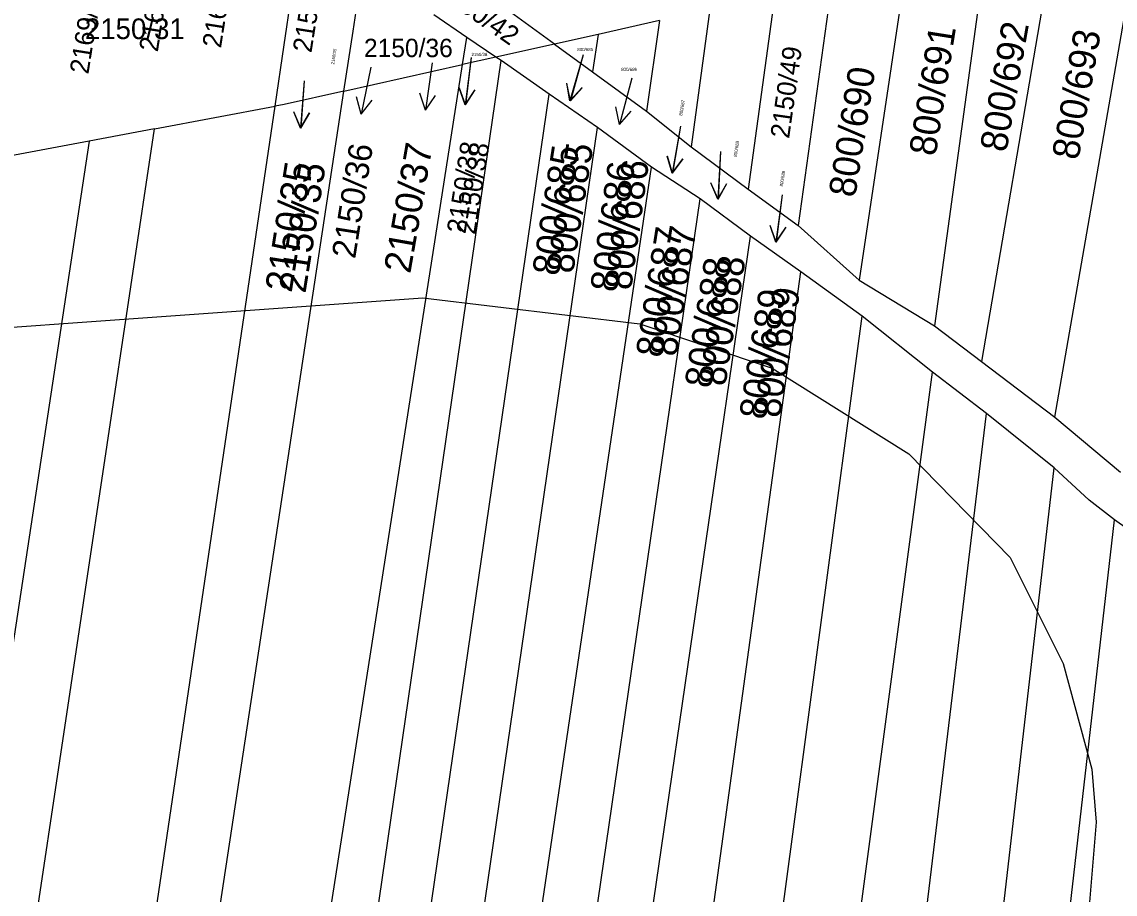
# Model space of a CAD drawing. Extents: x -555860 to -552701, y -1187050 to -1182291.
# Drawn here: x -554977.1 to -554908.3, y -1185590 to -1185535.1 of the extents above; entities that cross this region are included whole.
import ezdxf

# ---------------------------------------------------------------- set-up
doc = ezdxf.new("R2010")
doc.units = 0
for name, color, linetype in [('LEG_2b', 7, 'Continuous'), ('Level 16', 7, 'Continuous'), ('Level 41', 7, 'Continuous'), ('navrh_BV', 7, 'Continuous'), ('stav_BV', 7, 'Continuous')]:
    doc.layers.add(name, color=color, linetype=linetype)

msp = doc.modelspace()

# ---------------------------------------------------------------- linework, layer by layer
at = {"layer": 'Level 16'}
for p, q in [((-554941.78, -1185537.181), (-554942.582, -1185540.072)), ((-554955.13, -1185537.961), (-554955.745, -1185540.897)), ((-554951.27, -1185537.681), (-554951.703, -1185540.65)), ((-554948.82, -1185537.341), (-554949.205, -1185540.316)), ((-554938.72, -1185538.651), (-554939.502, -1185541.547)), ((-554959.33, -1185538.801), (-554959.56, -1185541.792)), ((-554949.205, -1185540.316), (-554949.573, -1185539.26)), ((-554942.582, -1185540.072), (-554942.797, -1185538.974)), ((-554942.582, -1185540.072), (-554941.833, -1185539.242)), ((-554955.745, -1185540.897), (-554956.03, -1185539.816)), ((-554955.745, -1185540.897), (-554955.051, -1185540.021)), ((-554951.703, -1185540.65), (-554952.053, -1185539.588)), ((-554951.703, -1185540.65), (-554951.064, -1185539.732)), ((-554949.205, -1185540.316), (-554948.581, -1185539.389)), ((-554939.502, -1185541.547), (-554939.724, -1185540.452)), ((-554939.502, -1185541.547), (-554938.759, -1185540.712)), ((-554959.56, -1185541.792), (-554959.982, -1185540.757)), ((-554959.56, -1185541.792), (-554958.985, -1185540.833)), ((-554935.65, -1185541.661), (-554936.151, -1185544.619)), ((-554933.14, -1185543.251), (-554933.292, -1185546.247)), ((-554936.151, -1185544.619), (-554936.477, -1185543.55)), ((-554936.151, -1185544.619), (-554935.491, -1185543.716)), ((-554933.292, -1185546.247), (-554933.741, -1185545.223)), ((-554933.292, -1185546.247), (-554932.742, -1185545.274)), ((-554929.27, -1185545.981), (-554929.652, -1185548.957)), ((-554929.652, -1185548.957), (-554930.02, -1185547.901)), ((-554929.652, -1185548.957), (-554929.029, -1185548.028))]:
    msp.add_line(p, q, dxfattribs=at)
at = {"layer": 'Level 41'}
msp.add_lwpolyline([(-555078.8, -1185553.1), (-555076.604, -1185561.765), (-555062.157, -1185561.391), (-554999.419, -1185555.868), (-554951.862, -1185552.467), (-554938.217, -1185554.103), (-554929.897, -1185556.876), (-554921.3, -1185562.283), (-554914.922, -1185568.802), (-554911.594, -1185575.456), (-554909.792, -1185582.112), (-554909.515, -1185585.44), (-554910.208, -1185593.76)], dxfattribs=at)
at = {"layer": 'navrh_BV'}
for p, q in [((-554912.11, -1185559.97), (-554906.68, -1185528.75)), ((-554960.59, -1185536.54), (-554959.54, -1185529.42)), ((-554912.16, -1185529.84), (-554916.72, -1185556.47)), ((-554916.46, -1185530.7), (-554919.67, -1185554.23)), ((-554956.25, -1185535.68), (-554955.63, -1185531.58)), ((-554921.47, -1185531.7), (-554924.41, -1185551.35)), ((-554926.14, -1185532.63), (-554928.26, -1185547.92)), ((-554929.73, -1185533.4), (-554931.39, -1185545.62)), ((-554943.59, -1185536.5), (-554946.57, -1185534.33)), ((-554933.8, -1185534.31), (-554934.98, -1185542.96)), ((-554949.09, -1185536.08), (-554951.16, -1185534.66)), ((-554936.97, -1185535.02), (-554940.84, -1185535.89)), ((-554936.97, -1185535.02), (-554937.79, -1185540.72)), ((-554956.83, -1185539.46), (-554956.25, -1185535.68)), ((-554940.84, -1185535.89), (-554943.59, -1185536.5)), ((-554940.84, -1185535.89), (-554941.19, -1185538.24)), ((-554961.16, -1185540.41), (-554960.59, -1185536.54)), ((-554949.36, -1185537.79), (-554949.09, -1185536.08)), ((-554947.26, -1185537.32), (-554949.09, -1185536.08)), ((-554943.59, -1185536.5), (-554947.26, -1185537.32)), ((-554943.59, -1185536.5), (-554941.19, -1185538.24)), ((-554966.65, -1185648.57), (-554949.36, -1185537.79)), ((-554963.13, -1185649.17), (-554946.94, -1185537.54)), ((-554956.83, -1185539.46), (-554949.36, -1185537.79)), ((-554947.26, -1185537.32), (-554949.36, -1185537.79)), ((-554946.94, -1185537.54), (-554947.26, -1185537.32)), ((-554943.91, -1185539.64), (-554946.94, -1185537.54)), ((-554941.19, -1185538.24), (-554937.79, -1185540.72)), ((-554973.31, -1185647.92), (-554956.83, -1185539.46)), ((-554956.83, -1185539.46), (-554960.58, -1185540.3)), ((-554959.92, -1185649.54), (-554943.91, -1185539.64)), ((-554940.88, -1185541.74), (-554943.91, -1185539.64)), ((-554976.97, -1185647.39), (-554961.16, -1185540.41)), ((-554968.73, -1185541.83), (-554961.16, -1185540.41)), ((-554960.58, -1185540.3), (-554961.16, -1185540.41)), ((-554937.79, -1185540.72), (-554934.98, -1185542.96)), ((-554984.45, -1185646.49), (-554968.73, -1185541.83)), ((-554968.73, -1185541.83), (-554972.84, -1185542.6)), ((-554956.6, -1185649.98), (-554940.88, -1185541.74)), ((-554937.48, -1185544.25), (-554940.88, -1185541.74)), ((-554972.84, -1185542.6), (-554988.55, -1185645.94)), ((-554972.84, -1185542.6), (-554977.89, -1185543.54)), ((-554934.98, -1185542.96), (-554931.39, -1185545.62)), ((-554953.22, -1185650.45), (-554937.48, -1185544.25)), ((-554934.41, -1185546.24), (-554937.48, -1185544.25)), ((-554949.64, -1185650.97), (-554934.41, -1185546.24)), ((-554931.26, -1185548.58), (-554934.41, -1185546.24)), ((-554931.39, -1185545.62), (-554928.26, -1185547.92)), ((-554928.26, -1185547.92), (-554924.41, -1185551.35)), ((-554946.21, -1185651.35), (-554931.26, -1185548.58)), ((-554928.08, -1185550.83), (-554931.26, -1185548.58)), ((-554942.03, -1185651.95), (-554928.08, -1185550.83)), ((-554924.22, -1185553.61), (-554928.08, -1185550.83)), ((-554924.41, -1185551.35), (-554919.67, -1185554.23)), ((-554937.49, -1185652.47), (-554924.22, -1185553.61)), ((-554919.8, -1185557.14), (-554924.22, -1185553.61)), ((-554919.67, -1185554.23), (-554916.72, -1185556.47)), ((-554916.72, -1185556.47), (-554912.11, -1185559.97)), ((-554932.64, -1185653.09), (-554919.8, -1185557.14)), ((-554916.41, -1185559.74), (-554919.8, -1185557.14)), ((-554927.74, -1185653.84), (-554916.41, -1185559.74)), ((-554912.15, -1185563.15), (-554916.41, -1185559.74)), ((-554912.11, -1185559.97), (-554907.98, -1185563.43)), ((-554922.65, -1185654.41), (-554912.15, -1185563.15)), ((-554909.96, -1185565.2), (-554912.15, -1185563.15)), ((-554908.35, -1185566.42), (-554909.96, -1185565.2)), ((-554918.53, -1185654.91), (-554908.35, -1185566.42)), ((-554904.24, -1185569.38), (-554908.35, -1185566.42))]:
    msp.add_line(p, q, dxfattribs=at)
at = {"layer": 'stav_BV'}
for p, q in [((-554941.78, -1185537.18), (-554942.607, -1185540.065)), ((-554948.82, -1185537.34), (-554949.186, -1185540.319)), ((-554938.72, -1185538.65), (-554939.497, -1185541.549)), ((-554959.33, -1185538.8), (-554959.539, -1185541.794)), ((-554949.186, -1185540.319), (-554949.561, -1185539.264)), ((-554942.607, -1185540.065), (-554942.812, -1185538.964)), ((-554942.607, -1185540.065), (-554941.85, -1185539.24)), ((-554949.186, -1185540.319), (-554948.567, -1185539.386)), ((-554939.497, -1185541.549), (-554939.721, -1185540.452)), ((-554939.497, -1185541.549), (-554938.754, -1185540.711)), ((-554959.539, -1185541.794), (-554959.969, -1185540.76)), ((-554959.539, -1185541.794), (-554958.97, -1185540.83)), ((-554935.65, -1185541.66), (-554936.171, -1185544.615)), ((-554933.14, -1185543.25), (-554933.297, -1185546.247)), ((-554936.171, -1185544.615), (-554936.49, -1185543.542)), ((-554936.171, -1185544.615), (-554935.504, -1185543.716)), ((-554933.297, -1185546.247), (-554933.745, -1185545.221)), ((-554933.297, -1185546.247), (-554932.745, -1185545.273)), ((-554929.27, -1185545.98), (-554929.636, -1185548.959)), ((-554929.636, -1185548.959), (-554930.011, -1185547.904)), ((-554929.636, -1185548.959), (-554929.017, -1185548.026))]:
    msp.add_line(p, q, dxfattribs=at)

# ---------------------------------------------------------------- texts
at = {"layer": 'LEG_2b'}
for s, height, p in [('2150/31', 1.3, (-554973.12, -1185536.185)), ('2150/36', 1.156, (-554955.565, -1185537.319)), ('2150/38', 0.2, (-554948.8, -1185537.25)), ('800/685', 0.2, (-554942.15, -1185536.94)), ('800/686', 0.2, (-554939.39, -1185538.19))]:
    msp.add_text(s, height=height, dxfattribs=at).set_placement(p)
for s, height, rotation, p in [('800/692', 1.7, 80, (-554915.161, -1185543.353)), ('800/691', 1.7, 81, (-554919.61, -1185543.596)), ('800/693', 1.7, 80, (-554910.631, -1185543.843)), ('2150/35', 0.2, 81, (-554957.44, -1185537.787)), ('800/690', 1.7, 81, (-554924.67, -1185546.196)), ('800/687', 0.2, 81, (-554935.54, -1185541.017)), ('2150/38', 1.2, 81, (-554948.573, -1185548.519)), ('800/685', 1.7, 81, (-554942.416, -1185550.987)), ('800/688', 0.2, 82, (-554932.11, -1185543.596)), ('2150/35', 1.7, 81, (-554959.246, -1185552.217)), ('800/686', 1.7, 82, (-554938.769, -1185552.033)), ('800/689', 0.2, 81, (-554929.22, -1185545.467)), ('800/687', 1.7, 81, (-554935.916, -1185556.207)), ('800/688', 1.7, 81, (-554932.836, -1185558.077)), ('800/689', 1.7, 81, (-554929.406, -1185560.067))]:
    msp.add_text(s, height=height, rotation=rotation, dxfattribs=at).set_placement(p)
at = {"layer": 'Level 16'}
for s, height, rotation, p in [('2169/37', 1.2, 81.00002, (-554964.561, -1185536.786)), ('2169/36', 1.2, 81.00002, (-554968.535, -1185537.03)), ('2150/39', 1.2, 81.00002, (-554958.87, -1185537.083)), ('2150/42', 1.2, 324.90002, (-554951.105, -1185533.295)), ('2169/35', 1.2, 81.00002, (-554972.9, -1185538.429)), ('2150/49', 1.2, 81.90002, (-554928.826, -1185542.48)), ('2150/37', 1.7, 80.1, (-554952.652, -1185550.981)), ('2150/38', 1.2, 81.00002, (-554949.184, -1185548.468)), ('2150/36', 1.5, 81.00002, (-554956.12, -1185550.046)), ('800/685', 1.7, 81.00002, (-554943.316, -1185551.133)), ('2150/35', 1.7, 81.00002, (-554960.116, -1185552.171)), ('800/686', 1.7, 81.90002, (-554939.668, -1185552.156)), ('800/687', 1.7, 81.00002, (-554936.804, -1185556.278)), ('800/688', 1.7, 81.00002, (-554933.733, -1185558.2)), ('800/689', 1.7, 81.00002, (-554930.3, -1185560.173))]:
    msp.add_text(s, height=height, rotation=rotation, dxfattribs=at).set_placement(p)

doc.saveas('drawing.dxf')
